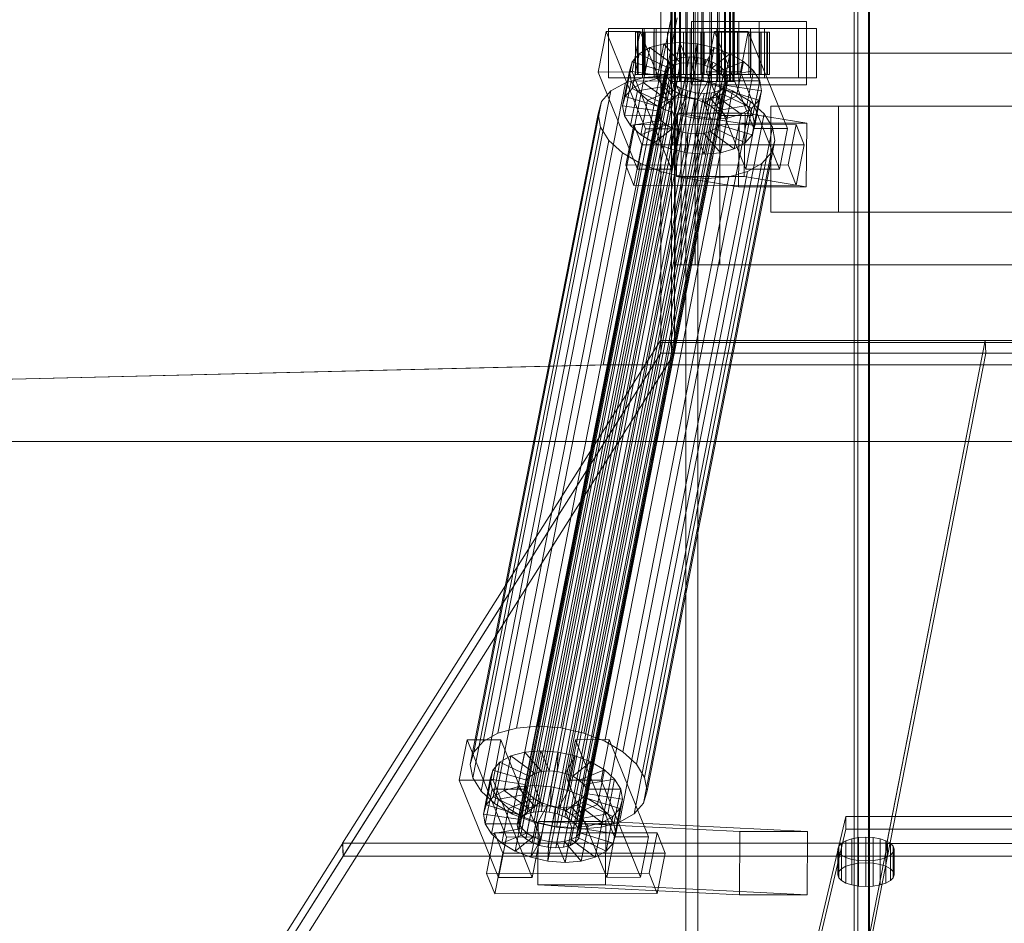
# Model space of a CAD drawing. Header units: millimetres. Extents: x -4395 to 65662, y -65530 to 6847.
# Tile 494 of 656: x 1730 to 2009, y -18387 to -18130. Entities that reach past the tile are written whole.
import ezdxf

# ---------------------------------------------------------------- set-up
doc = ezdxf.new("R2010")
doc.units = ezdxf.units.MM
doc.layers.add('superior_C01', color=7, linetype='Continuous', lineweight=0)
doc.layers.add('superior_tolva-C01', color=7, linetype='Continuous', lineweight=0)

msp = doc.modelspace()

# ---------------------------------------------------------------- linework, layer by layer
at = {"layer": 'superior_C01'}
for p, q in [((1966.267, -17450), (1966.267, -18550)), ((1970.267, -18550), (1970.267, -17450)), ((1918.497, -17575), (1918.497, -18425)), ((1921.884, -18425), (1921.884, -17575)), ((1967.232, -18425), (1967.232, -17575)), ((1970.619, -17575), (1970.619, -18425)), ((1914.222, -18148), (1914.222, -17852)), ((1914.472, -18148), (1914.472, -17852)), ((1914.585, -18148), (1914.585, -17852)), ((1915.318, -18148), (1915.318, -17852)), ((1915.537, -18148), (1915.537, -17852)), ((1916.702, -18148), (1916.702, -17852)), ((1917.012, -18148), (1917.012, -17852)), ((1918.531, -18148), (1918.531, -17852)), ((1918.911, -18148), (1918.911, -17852)), ((1920.679, -18148), (1920.679, -17852)), ((1921.102, -18148), (1921.102, -17852)), ((1923, -18148), (1923, -17852)), ((1923.439, -18148), (1923.439, -17852)), ((1925.337, -18148), (1925.337, -17852)), ((1925.76, -18148), (1925.76, -17852)), ((1927.528, -18148), (1927.528, -17852)), ((1927.908, -18148), (1927.908, -17852)), ((1929.427, -18148), (1929.427, -17852)), ((1929.736, -18148), (1929.736, -17852)), ((1930.902, -18148), (1930.902, -17852)), ((1931.121, -18148), (1931.121, -17852)), ((1931.854, -17852), (1931.854, -18148)), ((1931.967, -18148), (1931.967, -17852)), ((1932.217, -18148), (1932.217, -17852)), ((1914.367, -18130), (1895.052, -18228.298)), ((1896.736, -18228.298), (1916.05, -18130)), ((1939.305, -18131), (1920.118, -18131)), ((1920.118, -18131), (1920.118, -18149)), ((1933.553, -18131), (1920.118, -18131)), ((1933.553, -18149), (1933.553, -18131)), ((1933.553, -18131), (1952.74, -18131)), ((1939.305, -18149), (1939.305, -18131)), ((1939.305, -18131), (1952.74, -18131)), ((1952.74, -18131), (1952.74, -18149)), ((1895.927, -18133.859), (1893.674, -18145.327)), ((1905.52, -18133.847), (1895.927, -18133.859)), ((1907.057, -18161.391), (1895.927, -18133.859)), ((1906.175, -18133), (1896.581, -18133)), ((1896.581, -18133), (1896.581, -18147)), ((1910.13, -18133), (1896.581, -18133)), ((1903.267, -18145.315), (1905.52, -18133.847)), ((1904.753, -18134), (1904.225, -18134)), ((1904.225, -18134), (1914.222, -18134)), ((1904.225, -18146), (1904.225, -18134)), ((1904.225, -18134), (1904.992, -18134)), ((1906.539, -18134), (1904.753, -18134)), ((1904.753, -18134), (1914.472, -18134)), ((1904.753, -18146), (1904.753, -18134)), ((1904.992, -18134), (1914.585, -18134)), ((1904.992, -18146), (1904.992, -18134)), ((1904.992, -18134), (1907.001, -18134)), ((1905.52, -18133.847), (1916.65, -18161.379)), ((1906.175, -18147), (1906.175, -18133)), ((1906.175, -18133), (1919.723, -18133)), ((1909.461, -18134), (1906.539, -18134)), ((1906.539, -18134), (1915.318, -18134)), ((1906.539, -18146), (1906.539, -18134)), ((1952.735, -18133), (1906.687, -18133)), ((1906.687, -18133), (1906.687, -18147)), ((1909.51, -18133), (1906.687, -18133)), ((1907.001, -18134), (1915.537, -18134)), ((1907.001, -18146), (1907.001, -18134)), ((1907.001, -18134), (1910.115, -18134)), ((1913.322, -18134), (1909.461, -18134)), ((1909.461, -18134), (1916.702, -18134)), ((1909.461, -18146), (1909.461, -18134)), ((1909.51, -18147), (1909.51, -18133)), ((1909.51, -18133), (1955.558, -18133)), ((1910.115, -18134), (1917.012, -18134)), ((1910.115, -18146), (1910.115, -18134)), ((1910.115, -18134), (1914.123, -18134)), ((1910.13, -18147), (1910.13, -18133)), ((1910.13, -18133), (1919.723, -18133)), ((1917.857, -18134), (1913.322, -18134)), ((1913.322, -18134), (1918.531, -18134)), ((1913.322, -18146), (1913.322, -18134)), ((1914.123, -18134), (1918.911, -18134)), ((1914.123, -18146), (1914.123, -18134)), ((1914.123, -18134), (1918.75, -18134)), ((1914.222, -18134), (1914.472, -18134)), ((1914.222, -18134), (1914.222, -18146)), ((1914.585, -18134), (1914.222, -18134)), ((1914.472, -18134), (1915.318, -18134)), ((1914.472, -18134), (1914.472, -18146)), ((1914.585, -18134), (1914.585, -18146)), ((1915.537, -18134), (1914.585, -18134)), ((1915.318, -18134), (1916.702, -18134)), ((1915.318, -18134), (1915.318, -18146)), ((1915.537, -18134), (1915.537, -18146)), ((1917.012, -18134), (1915.537, -18134)), ((1916.702, -18134), (1918.531, -18134)), ((1916.702, -18134), (1916.702, -18146)), ((1917.012, -18134), (1917.012, -18146)), ((1918.911, -18134), (1917.012, -18134)), ((1922.757, -18134), (1917.857, -18134)), ((1917.857, -18134), (1920.679, -18134)), ((1917.857, -18146), (1917.857, -18134)), ((1918.531, -18134), (1920.679, -18134)), ((1918.531, -18134), (1918.531, -18146)), ((1918.75, -18134), (1921.102, -18134)), ((1918.75, -18146), (1918.75, -18134)), ((1918.75, -18134), (1923.682, -18134)), ((1918.911, -18134), (1918.911, -18146)), ((1921.102, -18134), (1918.911, -18134)), ((1919.723, -18133), (1919.723, -18147)), ((1920.679, -18134), (1923, -18134)), ((1920.679, -18134), (1920.679, -18146)), ((1921.102, -18134), (1921.102, -18146)), ((1923.439, -18134), (1921.102, -18134)), ((1927.689, -18134), (1922.757, -18134)), ((1922.757, -18134), (1923, -18134)), ((1922.757, -18146), (1922.757, -18134)), ((1923, -18134), (1925.337, -18134)), ((1923, -18134), (1923, -18146)), ((1923.682, -18134), (1923.439, -18134)), ((1923.439, -18134), (1923.439, -18146)), ((1925.76, -18134), (1923.439, -18134)), ((1923.682, -18146), (1923.682, -18134)), ((1923.682, -18134), (1928.582, -18134)), ((1926.626, -18133.821), (1924.372, -18145.289)), ((1927.689, -18134), (1925.337, -18134)), ((1925.337, -18134), (1927.528, -18134)), ((1925.337, -18134), (1925.337, -18146)), ((1928.582, -18134), (1925.76, -18134)), ((1925.76, -18134), (1925.76, -18146)), ((1927.908, -18134), (1925.76, -18134)), ((1936.219, -18133.809), (1926.626, -18133.821)), ((1937.755, -18161.353), (1926.626, -18133.821)), ((1936.874, -18133), (1927.28, -18133)), ((1927.28, -18133), (1927.28, -18147)), ((1940.829, -18133), (1927.28, -18133)), ((1932.316, -18134), (1927.528, -18134)), ((1927.528, -18134), (1929.427, -18134)), ((1927.528, -18134), (1927.528, -18146)), ((1932.316, -18134), (1927.689, -18134)), ((1927.689, -18146), (1927.689, -18134)), ((1933.117, -18134), (1927.908, -18134)), ((1927.908, -18134), (1927.908, -18146)), ((1929.736, -18134), (1927.908, -18134)), ((1928.582, -18146), (1928.582, -18134)), ((1928.582, -18134), (1933.117, -18134)), ((1936.323, -18134), (1929.427, -18134)), ((1929.427, -18134), (1930.902, -18134)), ((1929.427, -18134), (1929.427, -18146)), ((1936.978, -18134), (1929.736, -18134)), ((1929.736, -18134), (1929.736, -18146)), ((1931.121, -18134), (1929.736, -18134)), ((1939.438, -18134), (1930.902, -18134)), ((1930.902, -18134), (1931.854, -18134)), ((1930.902, -18134), (1930.902, -18146)), ((1939.9, -18134), (1931.121, -18134)), ((1931.121, -18134), (1931.121, -18146)), ((1931.967, -18134), (1931.121, -18134)), ((1931.854, -18134), (1941.447, -18134)), ((1931.854, -18146), (1931.854, -18134)), ((1931.854, -18134), (1932.217, -18134)), ((1941.686, -18134), (1931.967, -18134)), ((1931.967, -18134), (1931.967, -18146)), ((1932.217, -18134), (1931.967, -18134)), ((1942.214, -18134), (1932.217, -18134)), ((1932.217, -18134), (1932.217, -18146)), ((1936.323, -18134), (1932.316, -18134)), ((1932.316, -18146), (1932.316, -18134)), ((1933.117, -18146), (1933.117, -18134)), ((1933.117, -18134), (1936.978, -18134)), ((1933.966, -18145.277), (1936.219, -18133.809)), ((1936.219, -18133.809), (1947.349, -18161.341)), ((1939.438, -18134), (1936.323, -18134)), ((1936.323, -18146), (1936.323, -18134)), ((1936.874, -18147), (1936.874, -18133)), ((1936.874, -18133), (1950.422, -18133)), ((1936.978, -18146), (1936.978, -18134)), ((1936.978, -18134), (1939.9, -18134)), ((1941.447, -18134), (1939.438, -18134)), ((1939.438, -18146), (1939.438, -18134)), ((1939.9, -18146), (1939.9, -18134)), ((1939.9, -18134), (1941.686, -18134)), ((1940.829, -18147), (1940.829, -18133)), ((1940.829, -18133), (1950.422, -18133)), ((1941.447, -18134), (1941.447, -18146)), ((1942.214, -18134), (1941.447, -18134)), ((1941.686, -18146), (1941.686, -18134)), ((1941.686, -18134), (1942.214, -18134)), ((1942.214, -18146), (1942.214, -18134)), ((1950.422, -18133), (1950.422, -18147)), ((1952.735, -18147), (1952.735, -18133)), ((1952.735, -18133), (1955.558, -18133)), ((1955.558, -18133), (1955.558, -18147)), ((1912.272, -18137.325), (1908.316, -18138.419)), ((1910.341, -18147.155), (1912.272, -18137.325)), ((1916.84, -18136.948), (1912.272, -18137.325)), ((1912.272, -18137.325), (1916.995, -18142.862)), ((1914.908, -18146.777), (1916.84, -18136.948)), ((1921.707, -18137.313), (1916.84, -18136.948)), ((1916.84, -18136.948), (1919.158, -18142.683)), ((1919.776, -18147.143), (1921.707, -18137.313)), ((1921.707, -18137.313), (1921.464, -18142.856)), ((1926.544, -18138.396), (1921.707, -18137.313)), ((1905.241, -18140.156), (1903.257, -18142.416)), ((1903.31, -18149.985), (1905.241, -18140.156)), ((1908.316, -18138.419), (1905.241, -18140.156)), ((1905.241, -18140.156), (1913.664, -18144.203)), ((1906.385, -18148.249), (1908.316, -18138.419)), ((1908.316, -18138.419), (1915.121, -18143.38)), ((2232.213, -18140), (1915.472, -18140)), ((1915.472, -18140), (1915.472, -18200)), ((1917.166, -18140), (1915.472, -18140)), ((2233.907, -18140), (1917.166, -18140)), ((1917.166, -18140), (1917.166, -18200)), ((1921.117, -18140), (1917.166, -18140)), ((2237.858, -18140), (1921.117, -18140)), ((1921.117, -18140), (1921.117, -18200)), ((1928.174, -18140), (1921.117, -18140)), ((1926.544, -18138.396), (1923.755, -18143.369)), ((1924.612, -18148.226), (1926.544, -18138.396)), ((1931.019, -18140.123), (1925.875, -18144.188)), ((1931.019, -18140.123), (1926.544, -18138.396)), ((1928.174, -18200), (1928.174, -18140)), ((1928.174, -18140), (2244.915, -18140)), ((1929.087, -18149.953), (1931.019, -18140.123)), ((1934.828, -18142.377), (1931.019, -18140.123)), ((1871.037, -18357.434), (1913.046, -18143.635)), ((1871.977, -18356.363), (1913.986, -18142.565)), ((1873.433, -18355.541), (1915.443, -18141.742)), ((1875.307, -18355.022), (1917.317, -18141.224)), ((1877.471, -18354.844), (1919.48, -18141.045)), ((1879.777, -18355.017), (1921.786, -18141.218)), ((1882.067, -18355.53), (1924.077, -18141.731)), ((1884.187, -18356.348), (1926.197, -18142.549)), ((1885.992, -18357.415), (1928.001, -18143.617)), ((1901.325, -18152.246), (1903.257, -18142.416)), ((1903.257, -18142.416), (1902.498, -18145.047)), ((1903.257, -18142.416), (1912.724, -18145.274)), ((1913.046, -18143.635), (1912.687, -18144.881)), ((1913.986, -18142.565), (1913.046, -18143.635)), ((1915.121, -18143.38), (1913.189, -18153.21)), ((1913.664, -18144.203), (1915.121, -18143.38)), ((1915.443, -18141.742), (1913.986, -18142.565)), ((1916.995, -18142.862), (1915.063, -18152.692)), ((1915.121, -18143.38), (1916.995, -18142.862)), ((1917.317, -18141.224), (1915.443, -18141.742)), ((1916.995, -18142.862), (1919.158, -18142.683)), ((1919.158, -18142.683), (1917.227, -18152.513)), ((1919.48, -18141.045), (1917.317, -18141.224)), ((1919.158, -18142.683), (1921.464, -18142.856)), ((1921.786, -18141.218), (1919.48, -18141.045)), ((1921.464, -18142.856), (1919.533, -18152.686)), ((1921.464, -18142.856), (1923.755, -18143.369)), ((1924.077, -18141.731), (1921.786, -18141.218)), ((1923.755, -18143.369), (1921.823, -18153.199)), ((1923.755, -18143.369), (1925.875, -18144.188)), ((1926.197, -18142.549), (1924.077, -18141.731)), ((1928.001, -18143.617), (1926.197, -18142.549)), ((1934.828, -18142.377), (1927.679, -18145.255)), ((1929.367, -18144.861), (1928.001, -18143.617)), ((1932.896, -18152.207), (1934.828, -18142.377)), ((1937.711, -18145.003), (1934.828, -18142.377)), ((1870.678, -18358.68), (1912.687, -18144.881)), ((1870.924, -18360.017), (1912.933, -18146.218)), ((1876.565, -18330.692), (1912.78, -18146.383)), ((1887.357, -18358.659), (1929.367, -18144.861)), ((1930.201, -18146.196), (1888.192, -18359.995)), ((1893.674, -18145.327), (1903.267, -18145.315)), ((1893.674, -18145.327), (1904.803, -18172.859)), ((1900.567, -18154.877), (1902.498, -18145.047)), ((1902.498, -18145.047), (1912.365, -18146.52)), ((1902.498, -18145.047), (1903.018, -18147.868)), ((1914.397, -18172.847), (1903.267, -18145.315)), ((1914.222, -18146), (1904.225, -18146)), ((1904.225, -18146), (1904.753, -18146)), ((1904.992, -18146), (1904.225, -18146)), ((1914.472, -18146), (1904.753, -18146)), ((1904.753, -18146), (1906.539, -18146)), ((1914.585, -18146), (1904.992, -18146)), ((1907.001, -18146), (1904.992, -18146)), ((1915.318, -18146), (1906.539, -18146)), ((1906.539, -18146), (1909.461, -18146)), ((1912.78, -18146.383), (1906.674, -18146.887)), ((1915.537, -18146), (1907.001, -18146)), ((1910.115, -18146), (1907.001, -18146)), ((1916.702, -18146), (1909.461, -18146)), ((1909.461, -18146), (1913.322, -18146)), ((1917.012, -18146), (1910.115, -18146)), ((1914.123, -18146), (1910.115, -18146)), ((1912.365, -18146.52), (1910.434, -18156.35)), ((1912.724, -18145.274), (1910.793, -18155.103)), ((1913.664, -18144.203), (1911.733, -18154.033)), ((1912.365, -18146.52), (1912.724, -18145.274)), ((1912.611, -18147.856), (1912.365, -18146.52)), ((1912.687, -18144.881), (1912.933, -18146.218)), ((1912.724, -18145.274), (1913.664, -18144.203)), ((1919.288, -18146.872), (1912.78, -18146.383)), ((1912.933, -18146.218), (1913.767, -18147.554)), ((1918.531, -18146), (1913.322, -18146)), ((1913.322, -18146), (1917.857, -18146)), ((1918.911, -18146), (1914.123, -18146)), ((1918.75, -18146), (1914.123, -18146)), ((1914.472, -18146), (1914.222, -18146)), ((1914.222, -18146), (1914.585, -18146)), ((1915.318, -18146), (1914.472, -18146)), ((1914.585, -18146), (1915.537, -18146)), ((1916.702, -18146), (1915.318, -18146)), ((1915.537, -18146), (1917.012, -18146)), ((1918.531, -18146), (1916.702, -18146)), ((1917.012, -18146), (1918.911, -18146)), ((1920.679, -18146), (1917.857, -18146)), ((1917.857, -18146), (1922.757, -18146)), ((1920.679, -18146), (1918.531, -18146)), ((1921.102, -18146), (1918.75, -18146)), ((1923.682, -18146), (1918.75, -18146)), ((1918.911, -18146), (1921.102, -18146)), ((1923, -18146), (1920.679, -18146)), ((1921.102, -18146), (1923.439, -18146)), ((1923, -18146), (1922.757, -18146)), ((1922.757, -18146), (1927.689, -18146)), ((1925.337, -18146), (1923, -18146)), ((1923.439, -18146), (1923.682, -18146)), ((1923.439, -18146), (1925.76, -18146)), ((1928.582, -18146), (1923.682, -18146)), ((1925.875, -18144.188), (1923.943, -18154.017)), ((1924.372, -18145.289), (1933.966, -18145.277)), ((1924.372, -18145.289), (1935.502, -18172.821)), ((1927.528, -18146), (1925.337, -18146)), ((1925.337, -18146), (1927.689, -18146)), ((1927.679, -18145.255), (1925.747, -18155.085)), ((1925.76, -18146), (1928.582, -18146)), ((1925.76, -18146), (1927.908, -18146)), ((1925.875, -18144.188), (1927.679, -18145.255)), ((1929.045, -18146.499), (1927.113, -18156.329)), ((1929.427, -18146), (1927.528, -18146)), ((1927.528, -18146), (1932.316, -18146)), ((1927.679, -18145.255), (1929.045, -18146.499)), ((1927.689, -18146), (1932.316, -18146)), ((1927.908, -18146), (1933.117, -18146)), ((1927.908, -18146), (1929.736, -18146)), ((1933.117, -18146), (1928.582, -18146)), ((1937.711, -18145.003), (1929.045, -18146.499)), ((1929.045, -18146.499), (1929.879, -18147.835)), ((1930.201, -18146.196), (1929.367, -18144.861)), ((1930.902, -18146), (1929.427, -18146)), ((1929.427, -18146), (1936.323, -18146)), ((1929.736, -18146), (1936.978, -18146)), ((1929.736, -18146), (1931.121, -18146)), ((1930.447, -18147.533), (1930.201, -18146.196)), ((1931.854, -18146), (1930.902, -18146)), ((1930.902, -18146), (1939.438, -18146)), ((1931.121, -18146), (1939.9, -18146)), ((1931.121, -18146), (1931.967, -18146)), ((1941.447, -18146), (1931.854, -18146)), ((1932.217, -18146), (1931.854, -18146)), ((1931.967, -18146), (1941.686, -18146)), ((1931.967, -18146), (1932.217, -18146)), ((1932.217, -18146), (1942.214, -18146)), ((1932.316, -18146), (1936.323, -18146)), ((1936.978, -18146), (1933.117, -18146)), ((1945.095, -18172.809), (1933.966, -18145.277)), ((1935.78, -18154.833), (1937.711, -18145.003)), ((1936.323, -18146), (1939.438, -18146)), ((1939.9, -18146), (1936.978, -18146)), ((1939.472, -18147.823), (1937.711, -18145.003)), ((1939.438, -18146), (1941.447, -18146)), ((1941.686, -18146), (1939.9, -18146)), ((1941.447, -18146), (1942.214, -18146)), ((1942.214, -18146), (1941.686, -18146)), ((1865.171, -18332.659), (1901.386, -18148.35)), ((1870.459, -18331.197), (1906.674, -18146.887)), ((1871.758, -18361.352), (1913.767, -18147.554)), ((1873.124, -18362.596), (1915.133, -18148.798)), ((1883.073, -18331.181), (1919.288, -18146.872)), ((1888.078, -18362.578), (1930.088, -18148.779)), ((1888.438, -18361.332), (1930.447, -18147.533)), ((1889.538, -18332.629), (1925.753, -18148.32)), ((1896.581, -18147), (1906.175, -18147)), ((1896.581, -18147), (1910.13, -18147)), ((1901.386, -18148.35), (1897.275, -18150.672)), ((1901.086, -18157.698), (1903.018, -18147.868)), ((1906.674, -18146.887), (1901.386, -18148.35)), ((1903.018, -18147.868), (1912.611, -18147.856)), ((1903.018, -18147.868), (1904.779, -18150.688)), ((1903.31, -18149.985), (1906.385, -18148.249)), ((1904.779, -18150.688), (1913.445, -18149.192)), ((1919.723, -18147), (1906.175, -18147)), ((1906.385, -18148.249), (1910.341, -18147.155)), ((1913.189, -18153.21), (1906.385, -18148.249)), ((1906.687, -18147), (1952.735, -18147)), ((1906.687, -18147), (1909.51, -18147)), ((1955.558, -18147), (1909.51, -18147)), ((1919.723, -18147), (1910.13, -18147)), ((1910.341, -18147.155), (1914.908, -18146.777)), ((1915.063, -18152.692), (1910.341, -18147.155)), ((1912.611, -18147.856), (1910.68, -18157.686)), ((1913.445, -18149.192), (1911.514, -18159.022)), ((1913.445, -18149.192), (1912.611, -18147.856)), ((1914.811, -18150.436), (1913.445, -18149.192)), ((1913.767, -18147.554), (1915.133, -18148.798)), ((1914.585, -18148), (1914.222, -18148)), ((1914.222, -18148), (1914.472, -18148)), ((1914.472, -18148), (1915.318, -18148)), ((1915.537, -18148), (1914.585, -18148)), ((1917.227, -18152.513), (1914.908, -18146.777)), ((1914.908, -18146.777), (1919.776, -18147.143)), ((1915.133, -18148.798), (1916.937, -18149.865)), ((1915.318, -18148), (1916.702, -18148)), ((1917.012, -18148), (1915.537, -18148)), ((1916.702, -18148), (1918.531, -18148)), ((1918.911, -18148), (1917.012, -18148)), ((1918.531, -18148), (1920.679, -18148)), ((1921.102, -18148), (1918.911, -18148)), ((1925.753, -18148.32), (1919.288, -18146.872)), ((1919.533, -18152.686), (1919.776, -18147.143)), ((1919.776, -18147.143), (1924.612, -18148.226)), ((1920.118, -18149), (1939.305, -18149)), ((1933.553, -18149), (1920.118, -18149)), ((1920.679, -18148), (1923, -18148)), ((1923.439, -18148), (1921.102, -18148)), ((1921.823, -18153.199), (1924.612, -18148.226)), ((1923, -18148), (1925.337, -18148)), ((1925.76, -18148), (1923.439, -18148)), ((1924.612, -18148.226), (1929.087, -18149.953)), ((1925.337, -18148), (1927.528, -18148)), ((1931.736, -18150.629), (1925.753, -18148.32)), ((1927.908, -18148), (1925.76, -18148)), ((1927.28, -18147), (1936.874, -18147)), ((1927.28, -18147), (1940.829, -18147)), ((1927.528, -18148), (1929.427, -18148)), ((1929.736, -18148), (1927.908, -18148)), ((1927.948, -18157.665), (1929.879, -18147.835)), ((1930.125, -18149.171), (1928.194, -18159.001)), ((1929.148, -18149.85), (1930.088, -18148.779)), ((1929.427, -18148), (1930.902, -18148)), ((1931.121, -18148), (1929.736, -18148)), ((1930.125, -18149.171), (1929.766, -18150.417)), ((1929.879, -18147.835), (1939.472, -18147.823)), ((1929.879, -18147.835), (1930.125, -18149.171)), ((1930.088, -18148.779), (1930.447, -18147.533)), ((1939.992, -18150.644), (1930.125, -18149.171)), ((1930.902, -18148), (1931.854, -18148)), ((1931.967, -18148), (1931.121, -18148)), ((1931.854, -18148), (1932.217, -18148)), ((1932.217, -18148), (1931.967, -18148)), ((1952.74, -18149), (1933.553, -18149)), ((1950.422, -18147), (1936.874, -18147)), ((1939.472, -18147.823), (1937.541, -18157.653)), ((1952.74, -18149), (1939.305, -18149)), ((1939.992, -18150.644), (1939.472, -18147.823)), ((1950.422, -18147), (1940.829, -18147)), ((1955.558, -18147), (1952.735, -18147)), ((1861.06, -18334.981), (1897.275, -18150.672)), ((1874.928, -18363.664), (1916.937, -18149.865)), ((1877.048, -18364.482), (1919.057, -18150.683)), ((1879.339, -18364.995), (1921.348, -18151.196)), ((1881.644, -18365.168), (1923.654, -18151.369)), ((1883.808, -18364.989), (1925.817, -18151.191)), ((1885.682, -18364.471), (1927.691, -18150.672)), ((1887.138, -18363.648), (1929.148, -18149.85)), ((1897.275, -18150.672), (1894.622, -18153.694)), ((1895.521, -18334.938), (1931.736, -18150.629)), ((1901.325, -18152.246), (1903.31, -18149.985)), ((1902.847, -18160.518), (1904.779, -18150.688)), ((1911.733, -18154.033), (1903.31, -18149.985)), ((1904.779, -18150.688), (1907.662, -18153.314)), ((1907.662, -18153.314), (1914.811, -18150.436)), ((1911.471, -18155.567), (1916.615, -18151.503)), ((1914.811, -18150.436), (1912.88, -18160.266)), ((1916.615, -18151.503), (1914.684, -18161.333)), ((1916.615, -18151.503), (1914.811, -18150.436)), ((1918.735, -18152.321), (1916.615, -18151.503)), ((1916.937, -18149.865), (1919.057, -18150.683)), ((1919.057, -18150.683), (1921.348, -18151.196)), ((1921.348, -18151.196), (1923.654, -18151.369)), ((1923.654, -18151.369), (1925.817, -18151.191)), ((1923.943, -18154.017), (1929.087, -18149.953)), ((1925.817, -18151.191), (1927.691, -18150.672)), ((1928.826, -18151.488), (1926.894, -18161.318)), ((1928.826, -18151.488), (1927.369, -18152.311)), ((1927.691, -18150.672), (1929.148, -18149.85)), ((1929.766, -18150.417), (1927.834, -18160.247)), ((1929.766, -18150.417), (1928.826, -18151.488)), ((1937.249, -18155.535), (1928.826, -18151.488)), ((1929.087, -18149.953), (1932.896, -18152.207)), ((1939.233, -18153.275), (1929.766, -18150.417)), ((1936.828, -18153.641), (1931.736, -18150.629)), ((1938.06, -18160.474), (1939.992, -18150.644)), ((1939.233, -18153.275), (1939.992, -18150.644)), ((1858.408, -18338.003), (1894.622, -18153.694)), ((1894.622, -18153.694), (1893.609, -18157.211)), ((1900.567, -18154.877), (1901.325, -18152.246)), ((1910.434, -18156.35), (1900.567, -18154.877)), ((1901.086, -18157.698), (1900.567, -18154.877)), ((1900.613, -18337.95), (1936.828, -18153.641)), ((1910.793, -18155.103), (1901.325, -18152.246)), ((1905.731, -18163.144), (1907.662, -18153.314)), ((1907.662, -18153.314), (1911.471, -18155.567)), ((1911.733, -18154.033), (1910.793, -18155.103)), ((1913.189, -18153.21), (1911.733, -18154.033)), ((1915.063, -18152.692), (1913.189, -18153.21)), ((1917.227, -18152.513), (1915.063, -18152.692)), ((1915.947, -18157.295), (1918.735, -18152.321)), ((1918.735, -18152.321), (1916.804, -18162.151)), ((1919.533, -18152.686), (1917.227, -18152.513)), ((1921.026, -18152.835), (1918.735, -18152.321)), ((1921.026, -18152.835), (1919.095, -18162.664)), ((1921.823, -18153.199), (1919.533, -18152.686)), ((1920.783, -18158.378), (1921.026, -18152.835)), ((1923.332, -18153.008), (1921.026, -18152.835)), ((1923.332, -18153.008), (1921.4, -18162.837)), ((1923.943, -18154.017), (1921.823, -18153.199)), ((1925.495, -18152.829), (1923.332, -18153.008)), ((1925.65, -18158.743), (1923.332, -18153.008)), ((1925.495, -18152.829), (1923.564, -18162.659)), ((1925.747, -18155.085), (1923.943, -18154.017)), ((1927.369, -18152.311), (1925.438, -18162.14)), ((1927.369, -18152.311), (1925.495, -18152.829)), ((1930.218, -18158.366), (1925.495, -18152.829)), ((1925.747, -18155.085), (1932.896, -18152.207)), ((1927.113, -18156.329), (1935.78, -18154.833)), ((1934.174, -18157.272), (1927.369, -18152.311)), ((1932.896, -18152.207), (1935.78, -18154.833)), ((1935.78, -18154.833), (1937.541, -18157.653)), ((1940.682, -18157.152), (1936.828, -18153.641)), ((1937.249, -18155.535), (1939.233, -18153.275)), ((1937.302, -18163.105), (1939.233, -18153.275)), ((1857.394, -18341.52), (1893.609, -18157.211)), ((1893.609, -18157.211), (1894.303, -18160.982)), ((1910.68, -18157.686), (1901.086, -18157.698)), ((1902.847, -18160.518), (1901.086, -18157.698)), ((1904.467, -18341.461), (1940.682, -18157.152)), ((1909.54, -18165.397), (1911.471, -18155.567)), ((1910.793, -18155.103), (1910.434, -18156.35)), ((1910.434, -18156.35), (1910.68, -18157.686)), ((1910.68, -18157.686), (1911.514, -18159.022)), ((1911.471, -18155.567), (1915.947, -18157.295)), ((1914.015, -18167.125), (1915.947, -18157.295)), ((1916.136, -18156.962), (1915.902, -18174.943)), ((1915.947, -18157.295), (1920.783, -18158.378)), ((1935.323, -18156.962), (1916.136, -18156.962)), ((1933.664, -18159.83), (1916.136, -18156.962)), ((1927.113, -18156.329), (1925.747, -18155.085)), ((1927.948, -18157.665), (1927.113, -18156.329)), ((1937.541, -18157.653), (1927.948, -18157.665)), ((1928.194, -18159.001), (1927.948, -18157.665)), ((1930.218, -18158.366), (1934.174, -18157.272)), ((1932.243, -18167.102), (1934.174, -18157.272)), ((1934.174, -18157.272), (1937.249, -18155.535)), ((1935.088, -18174.943), (1935.323, -18156.962)), ((1935.317, -18165.365), (1937.249, -18155.535)), ((1935.323, -18156.962), (1952.851, -18159.83)), ((1937.541, -18157.653), (1938.06, -18160.474)), ((1943.037, -18160.922), (1940.682, -18157.152)), ((1961.758, -18155), (1942.571, -18155)), ((1942.571, -18155), (1942.571, -18185)), ((2060.214, -18155), (1942.571, -18155)), ((1961.758, -18185), (1961.758, -18155)), ((1961.758, -18155), (2079.401, -18155)), ((1903.715, -18160.247), (1901.461, -18171.715)), ((1911.514, -18159.022), (1902.847, -18160.518)), ((1905.731, -18163.144), (1902.847, -18160.518)), ((1949.763, -18160.19), (1903.715, -18160.247)), ((1906.033, -18165.983), (1903.715, -18160.247)), ((1912.88, -18160.266), (1905.731, -18163.144)), ((1911.514, -18159.022), (1912.88, -18160.266)), ((1912.88, -18160.266), (1914.684, -18161.333)), ((1918.851, -18168.208), (1920.783, -18158.378)), ((1920.783, -18158.378), (1925.65, -18158.743)), ((1923.719, -18168.573), (1925.65, -18158.743)), ((1925.65, -18158.743), (1930.218, -18158.366)), ((1926.894, -18161.318), (1927.834, -18160.247)), ((1927.834, -18160.247), (1928.194, -18159.001)), ((1927.834, -18160.247), (1937.302, -18163.105)), ((1928.194, -18159.001), (1938.06, -18160.474)), ((1928.287, -18168.196), (1930.218, -18158.366)), ((1933.43, -18177.811), (1933.664, -18159.83)), ((1933.664, -18159.83), (1952.851, -18159.83)), ((1938.06, -18160.474), (1937.302, -18163.105)), ((1947.51, -18171.658), (1949.763, -18160.19)), ((1949.763, -18160.19), (1952.082, -18165.926)), ((1952.851, -18159.83), (1952.616, -18177.811)), ((1858.088, -18345.291), (1894.303, -18160.982)), ((1894.303, -18160.982), (1896.657, -18164.752)), ((1904.803, -18172.859), (1907.057, -18161.391)), ((1909.54, -18165.397), (1905.731, -18163.144)), ((1943.037, -18160.922), (1906.822, -18345.231)), ((1907.057, -18161.391), (1916.65, -18161.379)), ((1914.684, -18161.333), (1909.54, -18165.397)), ((1916.804, -18162.151), (1914.015, -18167.125)), ((1916.65, -18161.379), (1914.397, -18172.847)), ((1914.684, -18161.333), (1916.804, -18162.151)), ((1916.804, -18162.151), (1919.095, -18162.664)), ((1919.095, -18162.664), (1918.851, -18168.208)), ((1919.095, -18162.664), (1921.4, -18162.837)), ((1921.4, -18162.837), (1923.564, -18162.659)), ((1921.4, -18162.837), (1923.719, -18168.573)), ((1923.564, -18162.659), (1925.438, -18162.14)), ((1923.564, -18162.659), (1928.287, -18168.196)), ((1925.438, -18162.14), (1926.894, -18161.318)), ((1925.438, -18162.14), (1932.243, -18167.102)), ((1926.894, -18161.318), (1935.317, -18165.365)), ((1937.302, -18163.105), (1935.317, -18165.365)), ((1935.502, -18172.821), (1937.755, -18161.353)), ((1937.755, -18161.353), (1947.349, -18161.341)), ((1943.731, -18164.693), (1943.037, -18160.922)), ((1947.349, -18161.341), (1945.095, -18172.809)), ((1860.442, -18349.061), (1896.657, -18164.752)), ((1896.657, -18164.752), (1900.512, -18168.263)), ((1903.78, -18177.451), (1906.033, -18165.983)), ((1906.033, -18165.983), (1952.082, -18165.926)), ((1907.516, -18349.002), (1943.731, -18164.693)), ((1914.015, -18167.125), (1909.54, -18165.397)), ((1935.317, -18165.365), (1932.243, -18167.102)), ((1942.717, -18168.21), (1943.731, -18164.693)), ((1952.082, -18165.926), (1949.828, -18177.394)), ((1864.297, -18352.572), (1900.512, -18168.263)), ((1900.512, -18168.263), (1905.604, -18171.275)), ((1906.502, -18352.519), (1942.717, -18168.21)), ((1918.851, -18168.208), (1914.015, -18167.125)), ((1923.719, -18168.573), (1918.851, -18168.208)), ((1928.287, -18168.196), (1923.719, -18168.573)), ((1932.243, -18167.102), (1928.287, -18168.196)), ((1940.064, -18171.232), (1942.717, -18168.21)), ((1869.389, -18355.584), (1905.604, -18171.275)), ((1901.461, -18171.715), (1947.51, -18171.658)), ((1901.461, -18171.715), (1903.78, -18177.451)), ((1903.85, -18355.541), (1940.064, -18171.232)), ((1905.604, -18171.275), (1911.587, -18173.584)), ((1935.954, -18173.554), (1940.064, -18171.232)), ((1949.828, -18177.394), (1947.51, -18171.658)), ((1875.372, -18357.893), (1911.587, -18173.584)), ((1899.739, -18357.863), (1935.954, -18173.554)), ((1914.397, -18172.847), (1904.803, -18172.859)), ((1911.587, -18173.584), (1918.052, -18175.032)), ((1930.665, -18175.016), (1935.954, -18173.554)), ((1945.095, -18172.809), (1935.502, -18172.821)), ((1881.837, -18359.341), (1918.052, -18175.032)), ((1888.344, -18359.83), (1924.559, -18175.521)), ((1894.45, -18359.326), (1930.665, -18175.016)), ((1915.902, -18174.943), (1935.088, -18174.943)), ((1933.43, -18177.811), (1915.902, -18174.943)), ((1918.052, -18175.032), (1924.559, -18175.521)), ((1924.559, -18175.521), (1930.665, -18175.016)), ((1952.616, -18177.811), (1935.088, -18174.943)), ((1949.828, -18177.394), (1903.78, -18177.451)), ((1952.616, -18177.811), (1933.43, -18177.811)), ((1942.571, -18185), (1961.758, -18185)), ((1942.571, -18185), (2060.214, -18185)), ((2079.401, -18185), (1961.758, -18185)), ((1915.472, -18200), (2228.512, -18200)), ((1915.472, -18200), (1917.166, -18200)), ((1917.166, -18200), (2230.206, -18200)), ((1917.166, -18200), (1921.117, -18200)), ((1921.117, -18200), (2234.157, -18200)), ((1921.117, -18200), (1928.174, -18200)), ((2241.213, -18200), (1928.174, -18200)), ((1895.052, -18228.298), (993.259, -18250)), ((994.943, -18250), (1896.736, -18228.298)), ((1895.052, -18228.298), (1896.736, -18228.298)), ((2835.677, -18228.298), (1895.052, -18228.298)), ((1896.736, -18228.298), (2837.361, -18228.298)), ((10210.031, -18250), (1105.699, -18250)), ((1107.119, -18250), (10211.451, -18250)), ((1870.459, -18331.197), (1876.565, -18330.692)), ((1876.565, -18330.692), (1883.073, -18331.181)), ((1861.06, -18334.981), (1865.171, -18332.659)), ((1865.171, -18332.659), (1870.459, -18331.197)), ((1883.073, -18331.181), (1889.538, -18332.629)), ((1889.538, -18332.629), (1895.521, -18334.938)), ((1856.493, -18334.551), (1854.24, -18346.02)), ((1866.086, -18334.539), (1856.493, -18334.551)), ((1867.623, -18362.083), (1856.493, -18334.551)), ((1858.408, -18338.003), (1861.06, -18334.981)), ((1863.833, -18346.008), (1866.086, -18334.539)), ((1866.086, -18334.539), (1877.216, -18362.071)), ((1887.192, -18334.513), (1884.938, -18345.981)), ((1896.785, -18334.501), (1887.192, -18334.513)), ((1898.321, -18362.045), (1887.192, -18334.513)), ((1894.532, -18345.969), (1896.785, -18334.501)), ((1895.521, -18334.938), (1900.613, -18337.95)), ((1896.785, -18334.501), (1907.915, -18362.033)), ((1857.394, -18341.52), (1858.408, -18338.003)), ((1868.882, -18339.111), (1865.807, -18340.848)), ((1866.951, -18348.941), (1868.882, -18339.111)), ((1872.838, -18338.017), (1868.882, -18339.111)), ((1868.882, -18339.111), (1875.687, -18344.073)), ((1870.907, -18347.847), (1872.838, -18338.017)), ((1877.406, -18337.64), (1872.838, -18338.017)), ((1872.838, -18338.017), (1877.561, -18343.554)), ((1875.474, -18347.47), (1877.406, -18337.64)), ((1882.273, -18338.005), (1877.406, -18337.64)), ((1877.406, -18337.64), (1879.724, -18343.376)), ((1880.342, -18347.835), (1882.273, -18338.005)), ((1882.273, -18338.005), (1882.03, -18343.549)), ((1887.11, -18339.088), (1882.273, -18338.005)), ((1887.11, -18339.088), (1884.321, -18344.062)), ((1885.178, -18348.918), (1887.11, -18339.088)), ((1891.585, -18340.816), (1887.11, -18339.088)), ((1900.613, -18337.95), (1904.467, -18341.461)), ((1858.088, -18345.291), (1857.394, -18341.52)), ((1865.807, -18340.848), (1863.823, -18343.108)), ((1863.876, -18350.678), (1865.807, -18340.848)), ((1865.807, -18340.848), (1874.23, -18344.895)), ((1891.585, -18340.816), (1886.441, -18344.88)), ((1889.653, -18350.645), (1891.585, -18340.816)), ((1895.394, -18343.069), (1891.585, -18340.816)), ((1904.467, -18341.461), (1906.822, -18345.231)), ((1861.891, -18352.938), (1863.823, -18343.108)), ((1863.823, -18343.108), (1863.064, -18345.739)), ((1863.823, -18343.108), (1873.29, -18345.966)), ((1875.687, -18344.073), (1873.755, -18353.902)), ((1874.23, -18344.895), (1875.687, -18344.073)), ((1877.561, -18343.554), (1875.629, -18353.384)), ((1875.687, -18344.073), (1877.561, -18343.554)), ((1877.561, -18343.554), (1879.724, -18343.376)), ((1879.724, -18343.376), (1877.793, -18353.205)), ((1879.724, -18343.376), (1882.03, -18343.549)), ((1882.03, -18343.549), (1880.099, -18353.378)), ((1882.03, -18343.549), (1884.321, -18344.062)), ((1884.321, -18344.062), (1882.389, -18353.892)), ((1884.321, -18344.062), (1886.441, -18344.88)), ((1895.394, -18343.069), (1888.245, -18345.947)), ((1893.462, -18352.899), (1895.394, -18343.069)), ((1898.277, -18345.695), (1895.394, -18343.069)), ((1854.24, -18346.02), (1863.833, -18346.008)), ((1854.24, -18346.02), (1865.369, -18373.551)), ((1860.442, -18349.061), (1858.088, -18345.291)), ((1861.133, -18355.569), (1863.064, -18345.739)), ((1863.064, -18345.739), (1872.931, -18347.212)), ((1863.064, -18345.739), (1863.584, -18348.56)), ((1874.963, -18373.539), (1863.833, -18346.008)), ((1870.907, -18347.847), (1875.474, -18347.47)), ((1872.931, -18347.212), (1871, -18357.042)), ((1873.29, -18345.966), (1871.359, -18355.796)), ((1874.23, -18344.895), (1872.299, -18354.725)), ((1872.931, -18347.212), (1873.29, -18345.966)), ((1873.177, -18348.548), (1872.931, -18347.212)), ((1873.29, -18345.966), (1874.23, -18344.895)), ((1877.793, -18353.205), (1875.474, -18347.47)), ((1875.474, -18347.47), (1880.342, -18347.835)), ((1886.441, -18344.88), (1884.509, -18354.71)), ((1884.938, -18345.981), (1894.532, -18345.969)), ((1884.938, -18345.981), (1896.068, -18373.513)), ((1888.245, -18345.947), (1886.313, -18355.777)), ((1886.441, -18344.88), (1888.245, -18345.947)), ((1889.611, -18347.191), (1887.679, -18357.021)), ((1888.245, -18345.947), (1889.611, -18347.191)), ((1898.277, -18345.695), (1889.611, -18347.191)), ((1889.611, -18347.191), (1890.445, -18348.527)), ((1905.661, -18373.501), (1894.532, -18345.969)), ((1896.346, -18355.525), (1898.277, -18345.695)), ((1900.038, -18348.515), (1898.277, -18345.695)), ((1906.822, -18345.231), (1907.516, -18349.002)), ((1864.297, -18352.572), (1860.442, -18349.061)), ((1861.652, -18358.39), (1863.584, -18348.56)), ((1863.584, -18348.56), (1873.177, -18348.548)), ((1863.584, -18348.56), (1865.345, -18351.38)), ((1863.876, -18350.678), (1866.951, -18348.941)), ((1865.345, -18351.38), (1874.011, -18349.884)), ((1866.951, -18348.941), (1870.907, -18347.847)), ((1873.755, -18353.902), (1866.951, -18348.941)), ((1875.629, -18353.384), (1870.907, -18347.847)), ((1873.177, -18348.548), (1871.246, -18358.378)), ((1874.011, -18349.884), (1872.08, -18359.714)), ((1874.011, -18349.884), (1873.177, -18348.548)), ((1875.377, -18351.128), (1874.011, -18349.884)), ((1880.099, -18353.378), (1880.342, -18347.835)), ((1880.342, -18347.835), (1885.178, -18348.918)), ((1882.389, -18353.892), (1885.178, -18348.918)), ((1885.178, -18348.918), (1889.653, -18350.645)), ((1888.514, -18358.357), (1890.445, -18348.527)), ((1890.691, -18349.863), (1888.76, -18359.693)), ((1890.691, -18349.863), (1890.332, -18351.109)), ((1890.445, -18348.527), (1900.038, -18348.515)), ((1890.445, -18348.527), (1890.691, -18349.863)), ((1900.558, -18351.336), (1890.691, -18349.863)), ((1900.038, -18348.515), (1898.107, -18358.345)), ((1900.558, -18351.336), (1900.038, -18348.515)), ((1907.516, -18349.002), (1906.502, -18352.519)), ((1861.133, -18355.569), (1861.891, -18352.938)), ((1861.891, -18352.938), (1863.876, -18350.678)), ((1871.359, -18355.796), (1861.891, -18352.938)), ((1863.413, -18361.21), (1865.345, -18351.38)), ((1872.299, -18354.725), (1863.876, -18350.678)), ((1869.389, -18355.584), (1864.297, -18352.572)), ((1865.345, -18351.38), (1868.228, -18354.006)), ((1868.228, -18354.006), (1875.377, -18351.128)), ((1872.037, -18356.26), (1877.181, -18352.196)), ((1875.377, -18351.128), (1873.446, -18360.958)), ((1877.181, -18352.196), (1875.25, -18362.025)), ((1877.181, -18352.196), (1875.377, -18351.128)), ((1877.793, -18353.205), (1875.629, -18353.384)), ((1876.513, -18357.987), (1879.301, -18353.014)), ((1879.301, -18353.014), (1877.181, -18352.196)), ((1879.301, -18353.014), (1877.37, -18362.843)), ((1880.099, -18353.378), (1877.793, -18353.205)), ((1881.592, -18353.527), (1879.301, -18353.014)), ((1884.509, -18354.71), (1889.653, -18350.645)), ((1887.935, -18353.003), (1886.004, -18362.833)), ((1887.935, -18353.003), (1886.061, -18353.521)), ((1886.313, -18355.777), (1893.462, -18352.899)), ((1889.392, -18352.18), (1887.46, -18362.01)), ((1889.392, -18352.18), (1887.935, -18353.003)), ((1894.74, -18357.964), (1887.935, -18353.003)), ((1890.332, -18351.109), (1888.4, -18360.939)), ((1890.332, -18351.109), (1889.392, -18352.18)), ((1897.815, -18356.228), (1889.392, -18352.18)), ((1889.653, -18350.645), (1893.462, -18352.899)), ((1899.799, -18353.967), (1890.332, -18351.109)), ((1893.462, -18352.899), (1896.346, -18355.525)), ((1898.626, -18361.166), (1900.558, -18351.336)), ((1899.799, -18353.967), (1900.558, -18351.336)), ((1906.502, -18352.519), (1903.85, -18355.541)), ((1871, -18357.042), (1861.133, -18355.569)), ((1861.652, -18358.39), (1861.133, -18355.569)), ((1866.297, -18363.836), (1868.228, -18354.006)), ((1868.228, -18354.006), (1872.037, -18356.26)), ((1875.372, -18357.893), (1869.389, -18355.584)), ((1871.359, -18355.796), (1871, -18357.042)), ((1872.299, -18354.725), (1871.359, -18355.796)), ((1871.977, -18356.363), (1873.433, -18355.541)), ((1873.755, -18353.902), (1872.299, -18354.725)), ((1873.433, -18355.541), (1875.307, -18355.022)), ((1875.629, -18353.384), (1873.755, -18353.902)), ((1875.307, -18355.022), (1877.471, -18354.844)), ((1877.471, -18354.844), (1879.777, -18355.017)), ((1881.592, -18353.527), (1879.661, -18363.357)), ((1879.777, -18355.017), (1882.067, -18355.53)), ((1882.389, -18353.892), (1880.099, -18353.378)), ((1881.349, -18359.07), (1881.592, -18353.527)), ((1883.898, -18353.7), (1881.592, -18353.527)), ((1883.898, -18353.7), (1881.966, -18363.53)), ((1882.067, -18355.53), (1884.187, -18356.348)), ((1884.509, -18354.71), (1882.389, -18353.892)), ((1886.061, -18353.521), (1883.898, -18353.7)), ((1886.216, -18359.436), (1883.898, -18353.7)), ((1886.061, -18353.521), (1884.13, -18363.351)), ((1886.313, -18355.777), (1884.509, -18354.71)), ((1890.784, -18359.058), (1886.061, -18353.521)), ((1887.679, -18357.021), (1886.313, -18355.777)), ((1887.679, -18357.021), (1896.346, -18355.525)), ((1896.346, -18355.525), (1898.107, -18358.345)), ((1897.815, -18356.228), (1899.799, -18353.967)), ((1897.868, -18363.797), (1899.799, -18353.967)), ((1903.85, -18355.541), (1899.739, -18357.863)), ((1871.246, -18358.378), (1861.652, -18358.39)), ((1863.413, -18361.21), (1861.652, -18358.39)), ((1870.106, -18366.09), (1872.037, -18356.26)), ((1870.678, -18358.68), (1871.037, -18357.434)), ((1870.924, -18360.017), (1870.678, -18358.68)), ((1871, -18357.042), (1871.246, -18358.378)), ((1871.037, -18357.434), (1871.977, -18356.363)), ((1871.246, -18358.378), (1872.08, -18359.714)), ((1872.037, -18356.26), (1876.513, -18357.987)), ((1874.581, -18367.817), (1876.513, -18357.987)), ((1881.837, -18359.341), (1875.372, -18357.893)), ((1876.513, -18357.987), (1881.349, -18359.07)), ((1876.621, -18357.646), (1876.549, -18375.644)), ((1895.808, -18357.646), (1876.621, -18357.646)), ((1933.813, -18360.514), (1876.621, -18357.646)), ((1884.187, -18356.348), (1885.992, -18357.415)), ((1885.992, -18357.415), (1887.357, -18358.659)), ((1887.357, -18358.659), (1888.192, -18359.995)), ((1888.514, -18358.357), (1887.679, -18357.021)), ((1898.107, -18358.345), (1888.514, -18358.357)), ((1888.76, -18359.693), (1888.514, -18358.357)), ((1890.784, -18359.058), (1894.74, -18357.964)), ((1892.809, -18367.794), (1894.74, -18357.964)), ((1899.739, -18357.863), (1894.45, -18359.326)), ((1894.74, -18357.964), (1897.815, -18356.228)), ((1895.736, -18375.644), (1895.808, -18357.646)), ((1895.808, -18357.646), (1953, -18360.514)), ((1895.883, -18366.057), (1897.815, -18356.228)), ((1898.107, -18358.345), (1898.626, -18361.166)), ((1864.281, -18360.939), (1862.027, -18372.408)), ((1872.08, -18359.714), (1863.413, -18361.21)), ((1866.297, -18363.836), (1863.413, -18361.21)), ((1910.329, -18360.882), (1864.281, -18360.939)), ((1866.599, -18366.675), (1864.281, -18360.939)), ((1873.446, -18360.958), (1866.297, -18363.836)), ((1871.758, -18361.352), (1870.924, -18360.017)), ((1873.124, -18362.596), (1871.758, -18361.352)), ((1872.08, -18359.714), (1873.446, -18360.958)), ((1873.446, -18360.958), (1875.25, -18362.025)), ((1879.417, -18368.9), (1881.349, -18359.07)), ((1881.349, -18359.07), (1886.216, -18359.436)), ((1888.344, -18359.83), (1881.837, -18359.341)), ((1884.285, -18369.265), (1886.216, -18359.436)), ((1886.216, -18359.436), (1890.784, -18359.058)), ((1887.46, -18362.01), (1888.4, -18360.939)), ((1888.438, -18361.332), (1888.078, -18362.578)), ((1888.192, -18359.995), (1888.438, -18361.332)), ((1894.45, -18359.326), (1888.344, -18359.83)), ((1888.4, -18360.939), (1888.76, -18359.693)), ((1888.4, -18360.939), (1897.868, -18363.797)), ((1888.76, -18359.693), (1898.626, -18361.166)), ((1888.853, -18368.888), (1890.784, -18359.058)), ((1898.626, -18361.166), (1897.868, -18363.797)), ((1908.076, -18372.35), (1910.329, -18360.882)), ((1910.329, -18360.882), (1912.648, -18366.618)), ((1933.741, -18378.512), (1933.813, -18360.514)), ((1933.813, -18360.514), (1953, -18360.514)), ((1953, -18360.514), (1952.928, -18378.512)), ((1865.369, -18373.551), (1867.623, -18362.083)), ((1870.106, -18366.09), (1866.297, -18363.836)), ((1867.623, -18362.083), (1877.216, -18362.071)), ((1875.25, -18362.025), (1870.106, -18366.09)), ((1874.928, -18363.664), (1873.124, -18362.596)), ((1877.37, -18362.843), (1874.581, -18367.817)), ((1877.048, -18364.482), (1874.928, -18363.664)), ((1877.216, -18362.071), (1874.963, -18373.539)), ((1875.25, -18362.025), (1877.37, -18362.843)), ((1877.37, -18362.843), (1879.661, -18363.357)), ((1879.661, -18363.357), (1879.417, -18368.9)), ((1879.661, -18363.357), (1881.966, -18363.53)), ((1881.966, -18363.53), (1884.13, -18363.351)), ((1881.966, -18363.53), (1884.285, -18369.265)), ((1884.13, -18363.351), (1886.004, -18362.833)), ((1884.13, -18363.351), (1888.853, -18368.888)), ((1887.138, -18363.648), (1885.682, -18364.471)), ((1886.004, -18362.833), (1887.46, -18362.01)), ((1886.004, -18362.833), (1892.809, -18367.794)), ((1888.078, -18362.578), (1887.138, -18363.648)), ((1887.46, -18362.01), (1895.883, -18366.057)), ((1897.868, -18363.797), (1895.883, -18366.057)), ((1896.068, -18373.513), (1898.321, -18362.045)), ((1898.321, -18362.045), (1907.915, -18362.033)), ((1907.915, -18362.033), (1905.661, -18373.501)), ((1864.346, -18378.143), (1866.599, -18366.675)), ((1866.599, -18366.675), (1912.648, -18366.618)), ((1874.581, -18367.817), (1870.106, -18366.09)), ((1879.339, -18364.995), (1877.048, -18364.482)), ((1881.644, -18365.168), (1879.339, -18364.995)), ((1883.808, -18364.989), (1881.644, -18365.168)), ((1885.682, -18364.471), (1883.808, -18364.989)), ((1895.883, -18366.057), (1892.809, -18367.794)), ((1912.648, -18366.618), (1910.394, -18378.086)), ((1879.417, -18368.9), (1874.581, -18367.817)), ((1884.285, -18369.265), (1879.417, -18368.9)), ((1888.853, -18368.888), (1884.285, -18369.265)), ((1892.809, -18367.794), (1888.853, -18368.888)), ((1862.027, -18372.408), (1908.076, -18372.35)), ((1862.027, -18372.408), (1864.346, -18378.143)), ((1910.394, -18378.086), (1908.076, -18372.35)), ((1874.963, -18373.539), (1865.369, -18373.551)), ((1905.661, -18373.501), (1896.068, -18373.513)), ((1910.394, -18378.086), (1864.346, -18378.143)), ((1876.549, -18375.644), (1895.736, -18375.644)), ((1933.741, -18378.512), (1876.549, -18375.644)), ((1952.928, -18378.512), (1895.736, -18375.644)), ((1952.928, -18378.512), (1933.741, -18378.512))]:
    msp.add_line(p, q, dxfattribs=at)
at = {"layer": 'superior_tolva-C01'}
for p, q in [((1911.451, -17775), (1911.451, -18225)), ((1914.451, -17775), (1914.451, -18225)), ((1915.29, -18225), (1915.29, -17775)), ((1911.274, -18221.354), (1821.119, -18363.854)), ((2003.417, -18221.354), (1911.274, -18221.354)), ((1911.451, -18225), (1911.274, -18221.354)), ((2003.409, -18221.389), (1975.519, -18363.889)), ((1975.527, -18363.854), (2003.417, -18221.354)), ((2107.07, -18221.389), (2003.409, -18221.389)), ((2003.594, -18225), (2003.409, -18221.389)), ((2003.594, -18225), (2003.417, -18221.354)), ((1911.451, -18222), (2199.398, -18222)), ((1911.451, -18222), (1911.451, -18225)), ((1911.451, -18225), (1674.2, -18600)), ((1678.039, -18600), (1915.29, -18225)), ((1821.296, -18367.5), (1911.451, -18225)), ((1911.451, -18225), (2199.398, -18225)), ((1911.451, -18225), (1914.451, -18225)), ((1911.451, -18225), (2003.594, -18225)), ((1911.451, -18225), (1915.29, -18225)), ((2003.594, -18225), (1975.704, -18367.5)), ((2003.594, -18225), (2107.255, -18225)), ((1928.389, -18506.25), (1963.891, -18356.25)), ((1963.891, -18356.25), (2160.101, -18356.25)), ((1963.891, -18356.25), (1963.891, -18359.88)), ((1963.891, -18359.88), (1928.389, -18509.88)), ((2160.101, -18359.88), (1963.891, -18359.88)), ((1821.236, -18363.864), (1740.571, -18491.364)), ((1821.119, -18363.854), (1975.527, -18363.854)), ((1821.119, -18363.854), (1821.296, -18367.5)), ((1975.645, -18363.864), (1821.236, -18363.864)), ((1821.296, -18367.5), (1821.236, -18363.864)), ((1950.691, -18491.364), (1975.645, -18363.864)), ((1962.639, -18363.825), (1961.84, -18364.635)), ((1963.911, -18363.129), (1962.639, -18363.825)), ((1962.639, -18363.825), (1962.639, -18371.085)), ((1965.567, -18362.595), (1963.911, -18363.129)), ((1963.911, -18363.129), (1963.911, -18370.389)), ((1967.497, -18362.259), (1965.567, -18362.595)), ((1965.567, -18362.595), (1965.567, -18369.855)), ((1969.567, -18362.145), (1967.497, -18362.259)), ((1967.497, -18362.259), (1967.497, -18369.519)), ((1971.638, -18362.259), (1969.567, -18362.145)), ((1969.567, -18362.145), (1969.567, -18369.405)), ((1973.567, -18362.595), (1971.638, -18362.259)), ((1971.638, -18362.259), (1971.638, -18369.519)), ((1975.224, -18363.129), (1973.567, -18362.595)), ((1973.567, -18362.595), (1973.567, -18369.855)), ((1976.496, -18363.825), (1975.224, -18363.129)), ((1975.224, -18363.129), (1975.224, -18370.389)), ((1975.519, -18363.889), (2149.229, -18363.889)), ((1975.519, -18363.889), (1975.704, -18367.5)), ((1975.704, -18367.5), (1975.527, -18363.854)), ((1975.704, -18367.5), (1975.645, -18363.864)), ((1977.295, -18364.635), (1976.496, -18363.825)), ((1976.496, -18363.825), (1976.496, -18371.085)), ((1961.84, -18364.635), (1961.567, -18365.505)), ((1961.567, -18365.505), (1961.84, -18366.375)), ((1961.567, -18372.765), (1961.567, -18365.505)), ((1961.84, -18364.635), (1961.84, -18371.895)), ((1961.84, -18366.375), (1962.639, -18367.185)), ((1961.84, -18366.375), (1961.84, -18373.635)), ((1976.496, -18367.185), (1977.295, -18366.375)), ((1977.567, -18365.505), (1977.295, -18364.635)), ((1977.295, -18364.635), (1977.295, -18371.895)), ((1977.295, -18366.375), (1977.567, -18365.505)), ((1977.295, -18366.375), (1977.295, -18373.635)), ((1977.567, -18365.505), (1977.567, -18372.765)), ((1740.63, -18495), (1821.296, -18367.5)), ((1821.296, -18367.5), (1975.704, -18367.5)), ((1975.704, -18367.5), (1950.75, -18495)), ((1962.639, -18367.185), (1963.911, -18367.881)), ((1962.639, -18367.185), (1962.639, -18374.445)), ((1963.911, -18367.881), (1965.567, -18368.415)), ((1963.911, -18367.881), (1963.911, -18375.141)), ((1963.911, -18370.389), (1965.567, -18369.855)), ((1965.567, -18368.415), (1967.497, -18368.751)), ((1965.567, -18368.415), (1965.567, -18375.675)), ((1965.567, -18369.855), (1967.497, -18369.519)), ((1967.497, -18368.751), (1969.567, -18368.865)), ((1967.497, -18368.751), (1967.497, -18376.011)), ((1967.497, -18369.519), (1969.567, -18369.405)), ((1969.567, -18368.865), (1971.638, -18368.751)), ((1969.567, -18368.865), (1969.567, -18376.125)), ((1969.567, -18369.405), (1971.638, -18369.519)), ((1971.638, -18368.751), (1973.567, -18368.415)), ((1971.638, -18368.751), (1971.638, -18376.011)), ((1971.638, -18369.519), (1973.567, -18369.855)), ((1973.567, -18368.415), (1975.224, -18367.881)), ((1973.567, -18368.415), (1973.567, -18375.675)), ((1973.567, -18369.855), (1975.224, -18370.389)), ((1975.224, -18367.881), (1976.496, -18367.185)), ((1975.224, -18367.881), (1975.224, -18375.141)), ((2149.414, -18367.5), (1975.704, -18367.5)), ((1976.496, -18367.185), (1976.496, -18374.445)), ((1961.567, -18372.765), (1961.84, -18371.895)), ((1961.84, -18371.895), (1962.639, -18371.085)), ((1962.639, -18371.085), (1963.911, -18370.389)), ((1975.224, -18370.389), (1976.496, -18371.085)), ((1976.496, -18371.085), (1977.295, -18371.895)), ((1977.295, -18371.895), (1977.567, -18372.765)), ((1961.84, -18373.635), (1961.567, -18372.765)), ((1962.639, -18374.445), (1961.84, -18373.635)), ((1963.911, -18375.141), (1962.639, -18374.445)), ((1965.567, -18375.675), (1963.911, -18375.141)), ((1975.224, -18375.141), (1973.567, -18375.675)), ((1976.496, -18374.445), (1975.224, -18375.141)), ((1977.295, -18373.635), (1976.496, -18374.445)), ((1977.567, -18372.765), (1977.295, -18373.635)), ((1967.497, -18376.011), (1965.567, -18375.675)), ((1969.567, -18376.125), (1967.497, -18376.011)), ((1971.638, -18376.011), (1969.567, -18376.125)), ((1973.567, -18375.675), (1971.638, -18376.011))]:
    msp.add_line(p, q, dxfattribs=at)

doc.saveas('drawing.dxf')
